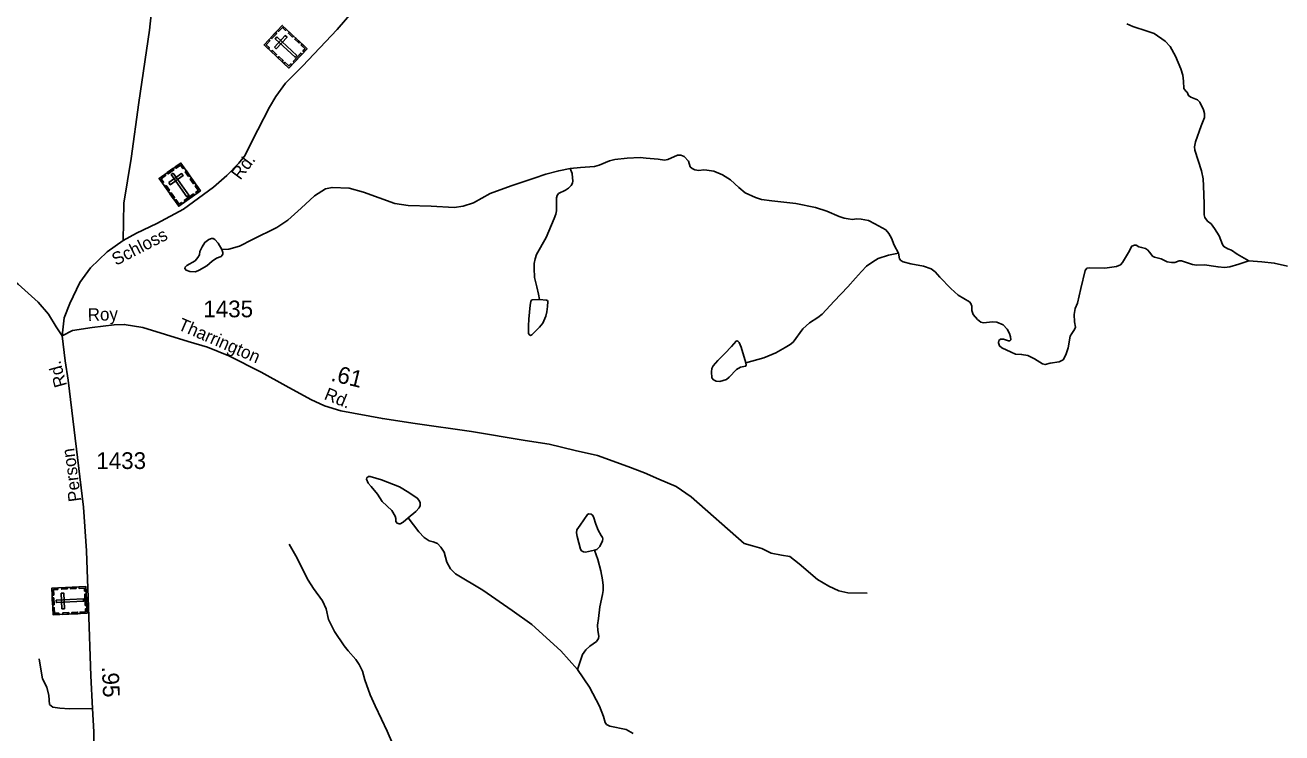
# Model space of a CAD drawing. Extents: x 2126262 to 2293712, y 749403 to 919119.
# Drawn here: x 2237174 to 2246570, y 897287 to 902579 of the extents above; entities that cross this region are included whole.
import ezdxf

# ---------------------------------------------------------------- set-up
doc = ezdxf.new("R2010")
doc.units = 0
for name, color, linetype in [('Exist Cultural Cemetery CELL', 7, 'Continuous'), ('Exist Hydrographic Creek Single Shore', 7, 'Continuous'), ('Exist Hydrographic Misc Water Feature', 7, 'Continuous'), ('Exist Road Non-System Type 51', 7, 'Continuous'), ('Exist Road Secondary Mileage Hundredths English Label', 7, 'Continuous'), ('Exist Road Secondary Type 41 Attributed', 7, 'Continuous'), ('Exist Road Secondary Type 51 Attributed', 7, 'Continuous'), ('Exist Road Secondary Type 51 Label', 7, 'Continuous'), ('Exist Road Secondary Type 51 Number Label', 7, 'Continuous')]:
    doc.layers.add(name, color=color, linetype=linetype)

msp = doc.modelspace()

# ---------------------------------------------------------------- linework, layer by layer
at = {"layer": 'Exist Cultural Cemetery CELL'}
for points in [[(2238960.2, 902431.6), (2239096.2, 902577), (2239282.2, 902403), (2239146.2, 902257.7)], [(2239128, 902547.4), (2239120.2, 902539.1), (2239096.7, 902561.1), (2239069, 902531.5), (2239060.9, 902539.1), (2239096.3, 902577)], [(2239010.8, 902485.7), (2239046.3, 902523.5), (2239054.6, 902515.7), (2239019.2, 902477.9)], [(2239037.8, 902414.9), (2239051.4, 902402.2), (2239131.9, 902488.1), (2239118.3, 902500.9)], [(2239056.1, 902491.2), (2239043.3, 902477.6), (2239191.4, 902339), (2239204.2, 902352.7)], [(2239173.5, 902489.2), (2239141.9, 902518.7), (2239149.7, 902527.1), (2239181.3, 902497.5)], [(2239221.6, 902444.1), (2239190, 902473.7), (2239197.8, 902482), (2239229.4, 902452.4)], [(2238991.9, 902402), (2238999.6, 902410.3), (2238976.1, 902432.3), (2239003.8, 902461.9), (2238995.7, 902469.5), (2238960.2, 902431.6)], [(2239046, 902351.3), (2239014.4, 902380.9), (2239022.1, 902389.2), (2239053.8, 902359.7)], [(2239259.5, 902378.8), (2239251.2, 902386.7), (2239266.2, 902402.7), (2239236.7, 902430.4), (2239244.3, 902438.5), (2239282.2, 902403)], [(2239095.1, 902305.4), (2239063.4, 902335), (2239071.2, 902343.3), (2239102.8, 902313.7)], [(2239168.7, 902281.8), (2239160.3, 902289.7), (2239145.3, 902273.6), (2239115.8, 902301.2), (2239108.2, 902293.1), (2239146.1, 902257.6)], [(2239177, 902307.4), (2239235, 902369.4), (2239243.3, 902361.6), (2239185.4, 902299.7)], [(2238175.1, 901433.3), (2238337.7, 901548.1), (2238484.5, 901340.1), (2238321.9, 901225.3)], [(2238362.8, 901512.7), (2238353.5, 901506.2), (2238334.9, 901532.5), (2238301.8, 901509.1), (2238295.4, 901518.2), (2238337.8, 901548.1)], [(2238200, 901397.9), (2238209.3, 901404.5), (2238190.7, 901430.8), (2238223.9, 901454.2), (2238217.5, 901463.3), (2238175.1, 901433.3)], [(2238235.6, 901476), (2238277.9, 901505.9), (2238284.5, 901496.6), (2238242.1, 901466.7)], [(2238247.6, 901401.3), (2238258.4, 901386), (2238354.6, 901453.9), (2238343.8, 901469.1)], [(2238281, 901472.2), (2238265.8, 901461.5), (2238382.7, 901295.8), (2238397.9, 901306.6)], [(2238395.6, 901446.4), (2238370.6, 901481.8), (2238379.9, 901488.4), (2238404.9, 901453)], [(2238242.8, 901337.3), (2238217.8, 901372.7), (2238227.1, 901379.3), (2238252.1, 901343.9)], [(2238433.6, 901392.6), (2238408.6, 901427.9), (2238417.9, 901434.5), (2238442.9, 901399.1)], [(2238457.5, 901321), (2238450.8, 901330.3), (2238468.8, 901343), (2238445.5, 901376), (2238454.6, 901382.5), (2238484.5, 901340.1)], [(2238281.5, 901282.4), (2238256.5, 901317.8), (2238265.8, 901324.4), (2238290.8, 901289)], [(2238348.8, 901244.4), (2238342.2, 901253.8), (2238324.3, 901241.1), (2238301, 901274.1), (2238291.9, 901267.7), (2238321.8, 901225.3)], [(2238362.2, 901267.8), (2238431.5, 901316.7), (2238438.1, 901307.4), (2238368.8, 901258.5)], [(2237382.3, 898170), (2237373.4, 898368.9), (2237627.8, 898380.2), (2237636.7, 898181.3)], [(2237416.7, 898370.9), (2237417.2, 898359.5), (2237385.1, 898358.1), (2237386.9, 898317.6), (2237375.8, 898317.1), (2237373.5, 898368.9)], [(2237490.2, 898362.7), (2237447, 898360.8), (2237446.5, 898372.2), (2237489.7, 898374.1)], [(2237556.1, 898365.6), (2237512.8, 898363.7), (2237512.3, 898375.1), (2237555.6, 898377)], [(2237629.3, 898347.1), (2237617.8, 898346.6), (2237616.8, 898368.6), (2237576.4, 898366.8), (2237575.9, 898377.9), (2237627.8, 898380.2)], [(2237379, 898244), (2237376.7, 898295.7), (2237388.1, 898296.2), (2237390.4, 898244.5)], [(2237406.7, 898280.2), (2237407.5, 898261.5), (2237610.1, 898270.5), (2237609.3, 898289.2)], [(2237448.4, 898213.8), (2237467.1, 898214.6), (2237461.9, 898332.2), (2237443.2, 898331.4)], [(2237622.6, 898238.2), (2237618.9, 898323), (2237630.2, 898323.5), (2237634, 898238.7)], [(2237425.5, 898171.9), (2237425, 898183.2), (2237392.9, 898181.8), (2237391.1, 898222.3), (2237380, 898221.8), (2237382.3, 898170)], [(2237499.6, 898175.2), (2237456.4, 898173.2), (2237455.9, 898184.6), (2237499.1, 898186.5)], [(2237566.8, 898178.1), (2237523.5, 898176.2), (2237523, 898187.6), (2237566.3, 898189.5)], [(2237635.1, 898214.3), (2237623.7, 898213.8), (2237624.6, 898191.8), (2237584.3, 898190), (2237584.8, 898178.9), (2237636.6, 898181.2)]]:
    msp.add_lwpolyline(points, close=True, dxfattribs=at)
at = {"layer": 'Exist Hydrographic Creek Single Shore'}
for points in [[(2241250.1, 901506.1), (2241326.8, 901514.2), (2241431.8, 901523), (2241464.7, 901532.9), (2241543.5, 901563.5), (2241582.9, 901573.4), (2241674.8, 901585.4), (2241771.1, 901589.8), (2241816, 901585.4), (2241908, 901575.6), (2241954.3, 901570.1), (2241979.4, 901573.4), (2242051.7, 901607.3), (2242076.8, 901607.3), (2242102, 901596.4), (2242133.8, 901562.4), (2242146.9, 901519.7), (2242161.1, 901506.6), (2242180.8, 901496.7), (2242210.4, 901492.3), (2242248.7, 901496.7), (2242270.6, 901494.5), (2242322, 901485.8), (2242388.8, 901459.5), (2242446.8, 901421.1), (2242509.2, 901364.2), (2242557.9, 901326.2), (2242634.5, 901289), (2242679.4, 901275.8), (2242757.1, 901264.9), (2242846.8, 901256.1), (2242936.6, 901245.2), (2243084.3, 901215.6), (2243168, 901188.2), (2243261, 901147.7), (2243297.1, 901135.6), (2243327.8, 901130.2), (2243359.5, 901126.1), (2243390.2, 901130.5), (2243425.2, 901127.2), (2243478.8, 901117.4), (2243527, 901093.3), (2243608, 901047.3), (2243632, 901022.1), (2243652.8, 900985.9), (2243671.4, 900933.4), (2243702.9, 900874.7)], [(2241250.1, 901506.1), (2241163.6, 901489.7), (2241066.2, 901464.5), (2240979.7, 901433.8), (2240815.8, 901379.6), (2240752.3, 901357.7), (2240651.6, 901319.4), (2240525.7, 901249.3), (2240448, 901225.2), (2240381.2, 901216.4), (2240209.4, 901225.2), (2240036.9, 901229.6), (2239938.4, 901246), (2239703.1, 901330.3), (2239596.9, 901358.8), (2239468.5, 901365.4), (2239418.2, 901355.5), (2239338.3, 901301.9), (2239238.7, 901211), (2239136.9, 901119.5), (2239054.8, 901067), (2238873.5, 900976.1), (2238776.1, 900926.8), (2238696.2, 900904.9), (2238643.7, 900901.6)], [(2243702.9, 900874.7), (2243711.6, 900830.8), (2243720.4, 900819.8), (2243737.9, 900810), (2243797, 900793.5), (2243891.1, 900777.1), (2243949.1, 900757.4), (2243977.6, 900735.5), (2244012.6, 900695), (2244094.7, 900608.5), (2244150.9, 900560.9), (2244234.1, 900510.6), (2244244, 900496.3), (2244251.6, 900478.8), (2244251.6, 900444.8), (2244261.5, 900416.4), (2244294.3, 900378), (2244320.6, 900357.2), (2244340.3, 900351.8), (2244406, 900359.4), (2244438.8, 900357.2), (2244487, 900338.6), (2244517.6, 900305.8), (2244535.1, 900274), (2244540.6, 900248.8), (2244543.5, 900225.3), (2244535.9, 900218.7), (2244527.1, 900218.7), (2244489.9, 900231.8), (2244465.8, 900230.7), (2244453.8, 900219.8), (2244451.6, 900202.3), (2244458.2, 900180.4), (2244475.7, 900165), (2244545.7, 900133.3), (2244578.6, 900119), (2244624.5, 900116.8), (2244671.6, 900108.1), (2244720.9, 900082.9), (2244780, 900046.8), (2244799.7, 900041.3), (2244838, 900052.2), (2244904.7, 900061), (2244934.3, 900077.4), (2244956.2, 900113.6), (2244971.5, 900166.1), (2244987.9, 900253.7), (2244998.9, 900273.5), (2245019.7, 900301.9), (2245026.2, 900321.6), (2245019.7, 900361.1), (2245018.6, 900414.1), (2245024, 900460.1), (2245041.5, 900500.6), (2245066.2, 900610.1), (2245099, 900745.4), (2245113.2, 900760.7), (2245131.8, 900764), (2245245.7, 900760.7), (2245333.2, 900773.8), (2245362.8, 900787), (2245378.1, 900803.4), (2245424.1, 900880.1), (2245449.3, 900927.2), (2245467.9, 900934.8), (2245481, 900933.7), (2245501.8, 900920.6), (2245521.5, 900917.3), (2245549.9, 900909.6), (2245566.4, 900897.6), (2245582.8, 900879), (2245603.9, 900851.6), (2245617, 900842.8), (2245668.5, 900830.8), (2245713.4, 900810), (2245744, 900804.5), (2245769.2, 900804.5), (2245802, 900815.5), (2245819.5, 900816.5), (2245902.7, 900789.2), (2245932.3, 900784.8), (2245993.6, 900787), (2246041.6, 900780.1), (2246093, 900771.3), (2246142.3, 900767), (2246180.6, 900772.4), (2246249.6, 900792.1), (2246324, 900816.2)], [(2246324, 900816.2), (2246419.9, 900810.3), (2246512.9, 900799.4), (2246613.6, 900777.5)]]:
    msp.add_lwpolyline(points, dxfattribs=at)
at = {"layer": 'Exist Hydrographic Misc Water Feature'}
for points in [[(2246324, 900816.2), (2246236.4, 900866.6), (2246194.8, 900895.1), (2246165.2, 900907.1), (2246135.7, 900922.5), (2246125.8, 900937.8), (2246102.8, 901004.6), (2246067.8, 901059.4), (2246042.6, 901092.2), (2246014.2, 901114.1), (2245993.7, 901139.6), (2245990.4, 901159.4), (2245989.3, 901242.6), (2245983.9, 901378.4), (2245981.7, 901428.8), (2245969.6, 901490.6), (2245919.3, 901642.9), (2245918.2, 901670.2), (2245924.8, 901707.5), (2245967.4, 901826.8), (2245991.5, 901888.7), (2245992.6, 901918.3), (2245983.9, 901944.6), (2245957.6, 902003.7), (2245939, 902021.2), (2245888.6, 902041), (2245873.3, 902051.9), (2245863.5, 902077.1), (2245855.8, 902083.7), (2245844.9, 902094.6), (2245838.3, 902104.5), (2245836.1, 902160.3), (2245830.6, 902205.2), (2245814.5, 902252.8), (2245775.1, 902348), (2245735.7, 902420.3), (2245698.5, 902458.7), (2245615.3, 902516.7), (2245564.3, 902533.8), (2245456, 902568.8), (2245411.1, 902589.6)], [(2241250.1, 901506.1), (2241262.9, 901470), (2241267.2, 901438.2), (2241269.4, 901415.2), (2241265.1, 901397.7), (2241255.2, 901379.1), (2241236.6, 901359.4), (2241214.7, 901346.2), (2241162.2, 901318.8), (2241151.2, 901304.6), (2241146.8, 901288.2), (2241146.8, 901240), (2241145.7, 901191.3), (2241141.4, 901165), (2241129.3, 901132.1), (2241069.1, 900990.9), (2240996.9, 900862.7), (2240987.5, 900831.6), (2240980.9, 900795.5), (2240979.8, 900761.5), (2240983.1, 900691.4), (2240999.5, 900621.4), (2241011.6, 900566.6), (2241019.2, 900527.2)], [(2243702.9, 900874.7), (2243628.4, 900859.3), (2243550.7, 900834.2), (2243511.3, 900810.1), (2243464.3, 900777.2), (2243428.1, 900737.8), (2243382.2, 900687.4), (2243324.2, 900621.7), (2243221.7, 900515.5), (2243134.1, 900418.7), (2243101.3, 900393.5), (2243038.9, 900353), (2242989.7, 900308.1), (2242916.3, 900209.5), (2242892.9, 900190.1), (2242856.8, 900168.2), (2242786.7, 900128.8), (2242698.1, 900090.4), (2242561.3, 900053.2)], [(2241302.9, 897760.5), (2241179.2, 897900.7), (2240961.8, 898097.5), (2240816.3, 898200.9), (2240595, 898352.8), (2240391.1, 898475.2), (2240355, 898513.5), (2240327.6, 898562.8), (2240305.7, 898638.3), (2240282.7, 898676.7), (2240256.4, 898704), (2240224.7, 898716.1), (2240194.1, 898721.6), (2240157.9, 898747.3), (2240116.3, 898790), (2240038.6, 898895.1)], [(2239921, 897207.4), (2239880.5, 897300.5), (2239838.9, 897390.3), (2239789.6, 897487.8), (2239752.4, 897570.4), (2239714.1, 897684.3), (2239695.5, 897747.9), (2239671.4, 897797.1), (2239645.2, 897836.6), (2239588.2, 897900.1), (2239558.7, 897938.9), (2239487.5, 898045.1), (2239442.7, 898133.8), (2239423.5, 898215.5), (2239396.2, 898273.5), (2239330.5, 898366.6), (2239290, 898429), (2239198, 898610.8), (2239146.6, 898698)], [(2241302.9, 897760.5), (2241342.3, 897872.2), (2241366.4, 897908.4), (2241394.8, 897935.8), (2241445.2, 897970.8), (2241460.5, 897992.7), (2241463.8, 898010.2), (2241456.1, 898051.9), (2241454, 898092.7), (2241460.5, 898143.1), (2241471.5, 898228.5), (2241491.2, 898320.5), (2241494.5, 898352.3), (2241494.5, 898389.5), (2241490.1, 898431.1), (2241478, 898498.5), (2241455, 898583.9), (2241429.9, 898654)], [(2241302.9, 897760.5), (2241393.8, 897629.7), (2241467.1, 897486.2), (2241497.7, 897410.2), (2241509.8, 897365.3), (2241521.8, 897350), (2241544.8, 897336.9), (2241667.4, 897311.7), (2241721, 897283.2)]]:
    msp.add_lwpolyline(points, dxfattribs=at)
for points in [[(2238643.7, 900901.6), (2238617.4, 900949.8), (2238591.1, 900977.1), (2238579.1, 900983.7), (2238566, 900983.7), (2238546.3, 900975), (2238517.8, 900954.2), (2238497, 900920.2), (2238479.5, 900885.2), (2238476.2, 900861.1), (2238464.2, 900840.3), (2238444.5, 900817.3), (2238383.2, 900782.2), (2238368.9, 900770.2), (2238367.8, 900758.1), (2238376.6, 900746.1), (2238405.1, 900737.3), (2238447.7, 900735.1), (2238475.1, 900747.2), (2238530.9, 900778.9), (2238572.5, 900814), (2238604.3, 900835.9), (2238638.2, 900849), (2238647, 900857.8), (2238652.4, 900867.6), (2238651.3, 900878.6)], [(2241019.2, 900527.2), (2240964.5, 900524.2), (2240956.8, 900519.8), (2240954.6, 900513.3), (2240950.3, 900485.9), (2240939.3, 900380.8), (2240938.2, 900330.4), (2240938.2, 900273.4), (2240943.7, 900262.5), (2240953.5, 900259.2), (2240961.2, 900262.5), (2240989.7, 900289.9), (2241019.2, 900320.5), (2241043.3, 900351.2), (2241066.3, 900402.7), (2241075, 900434.4), (2241079.4, 900474.9), (2241081.6, 900512.2), (2241078.3, 900518.7), (2241071.8, 900522)], [(2242561.3, 900053.2), (2242528.4, 900171.5), (2242513.1, 900206.5), (2242502.2, 900216.4), (2242495.6, 900218.6), (2242489, 900215.3), (2242455.1, 900177), (2242405.8, 900123.3), (2242353.3, 900071.8), (2242317.2, 900032.4), (2242307.3, 900010.5), (2242305.2, 899987.5), (2242307.3, 899942.6), (2242319.4, 899927.3), (2242340.2, 899916.3), (2242367.5, 899914.1), (2242417.9, 899929.5), (2242438.7, 899945.9), (2242493.4, 900003.9), (2242523, 900022.6), (2242560.2, 900028), (2242565.6, 900036.8)], [(2240038.6, 898895.1), (2239999.2, 898863.4), (2239978.4, 898849.2), (2239969.7, 898849.2), (2239954.4, 898855.7), (2239945.6, 898867.8), (2239945.6, 898889.7), (2239940.1, 898908.3), (2239915, 898948.8), (2239842.7, 899017.8), (2239807.7, 899072.6), (2239761.7, 899128.4), (2239738.7, 899153.6), (2239726.7, 899183.2), (2239728.9, 899194.1), (2239739.8, 899202.9), (2239753, 899204), (2239839.4, 899179.9), (2239971.9, 899126.2), (2240041.9, 899084.6), (2240105.4, 899043), (2240119.6, 899025.5), (2240128.4, 899005.8), (2240127.3, 898987.1), (2240120.7, 898968.5), (2240095.6, 898942.2)], [(2241429.9, 898654), (2241363.1, 898638.3), (2241348.9, 898639.4), (2241333.6, 898649.3), (2241327, 898661.3), (2241300.7, 898755.5), (2241296.3, 898782.9), (2241299.6, 898804.8), (2241324.8, 898840.9), (2241377.3, 898918.7), (2241389.4, 898924.2), (2241404.7, 898922), (2241415.6, 898915.4), (2241422.2, 898903.3), (2241439.7, 898847.5), (2241457.2, 898801.5), (2241481.3, 898762.1), (2241491.2, 898747.8), (2241492.3, 898736.9), (2241490.1, 898723.7), (2241471.5, 898681), (2241458.3, 898667.9), (2241448.5, 898659.1)]]:
    msp.add_lwpolyline(points, close=True, dxfattribs=at)
at = {"layer": 'Exist Road Non-System Type 51'}
for points in [[(2237907.6, 900968.6), (2237910.8, 901247.9), (2237966, 901581.2), (2238022.6, 902000.2), (2238104.1, 902542.4), (2238163.5, 903105.7)], [(2240510.1, 899539.3), (2240911.4, 899472.8), (2241092.4, 899445.1), (2241287.2, 899399.5), (2241453.8, 899361.5), (2241679, 899279.9), (2241804.2, 899231.9), (2241912, 899184.9), (2242041.9, 899128.2), (2242153.8, 899050.7), (2242549.7, 898702), (2242613.2, 898685.4), (2242682.3, 898664.6), (2242752.8, 898631.4), (2242828.8, 898616.2), (2242892.3, 898606.5), (2242961.4, 898549.8), (2243099.1, 898432.8), (2243183.4, 898383), (2243256.7, 898348.4), (2243324.4, 898334.6), (2243470.8, 898331.8)], [(2237677, 897468.3), (2237504.5, 897466.4), (2237434.1, 897470.6), (2237380.2, 897480.2), (2237356.7, 897499.6), (2237351.2, 897566), (2237334.6, 897629.6), (2237304.2, 897691.8), (2237294.7, 897733.8), (2237278.1, 897841.7)]]:
    msp.add_lwpolyline(points, dxfattribs=at)
at = {"layer": 'Exist Road Secondary Type 41 Attributed'}
msp.add_lwpolyline([(2237450.9, 900254.8), (2237526.6, 900295.5), (2237674.4, 900319), (2237840.2, 900338.3), (2237914.9, 900341.1), (2238053, 900317.6), (2238392.9, 900212.5), (2238536.7, 900171), (2238696.9, 900107.4), (2238938.1, 899983.6), (2239123.2, 899882.7), (2239310.4, 899779.6), (2239412.7, 899732.6), (2239532.9, 899695.3), (2239844.8, 899637.3), (2240090.8, 899601.4), (2240510.1, 899539.3)], dxfattribs=at)
at = {"layer": 'Exist Road Secondary Type 51 Attributed'}
for points in [[(2237450.9, 900254.8), (2237466, 900390.7), (2237507.4, 900498.6), (2237583.1, 900653.9), (2237663.3, 900763.2), (2237787.6, 900884.9), (2237907.6, 900968.6), (2238005.7, 901023.9), (2238159, 901095.8), (2238357.6, 901201.8), (2238581.4, 901366.4), (2238682.1, 901454.5), (2238770.5, 901545.8), (2238814.4, 901599.2), (2238912.5, 901797), (2239000.6, 901966.4), (2239047.6, 902046.6), (2239119.4, 902146.1), (2239246.6, 902272), (2239507.2, 902546.5), (2239772.2, 902858.4)], [(2235725.6, 900858.3), (2236084.2, 900871.8), (2236469.7, 900911.9), (2236581.6, 900902.2), (2236668.7, 900877.3), (2236866.8, 900793.1), (2237075.5, 900679.7), (2237120.8, 900642.9), (2237271.4, 900507.4), (2237348.8, 900417.5), (2237405.3, 900322.5), (2237450.9, 900254.8)], [(2237940.5, 895298.6), (2237837.1, 895557.9), (2237754.3, 895809.1), (2237730.8, 895969.6), (2237721.1, 896111.7), (2237717, 896511.6), (2237692.2, 896976.9), (2237688.1, 897295.4), (2237677, 897468.3), (2237664.6, 897713.9), (2237648, 898227.4), (2237631.5, 898646.9), (2237609.4, 898973.8), (2237494.8, 899924.5), (2237474.1, 900068.4), (2237450.9, 900254.8)]]:
    msp.add_lwpolyline(points, dxfattribs=at)

# ---------------------------------------------------------------- texts
at = {"layer": 'Exist Road Secondary Mileage Hundredths English Label'}
for s, rotation, p in [('.61', 346.31565, (2239453.4, 899920.9)), ('.95', 272.55158, (2237747, 897781.6))]:
    msp.add_text(s, height=125, rotation=rotation, dxfattribs=at).set_placement(p)
at = {"layer": 'Exist Road Secondary Type 51 Label'}
for s, rotation, p in [('Rd.', 52.96074, (2238782.2, 901415.7)), ('Schloss', 27.10434, (2237852.3, 900778.3)), ('Roy', 1.84806, (2237642.8, 900365.8)), ('Tharrington', 336.61338, (2238309.2, 900305.6)), ('Rd.', 105.48551, (2237488.1, 899885.3)), ('Rd.', 337.92545, (2239402.5, 899784.3)), ('Person', 97.84803, (2237594.3, 899021.6))]:
    msp.add_text(s, height=95, rotation=rotation, dxfattribs=at).set_placement(p)
at = {"layer": 'Exist Road Secondary Type 51 Number Label'}
for s, p in [('1435', (2238506, 900394.4)), ('1433', (2237705.9, 899260.1))]:
    msp.add_text(s, height=125, dxfattribs=at).set_placement(p)

doc.saveas('drawing.dxf')
